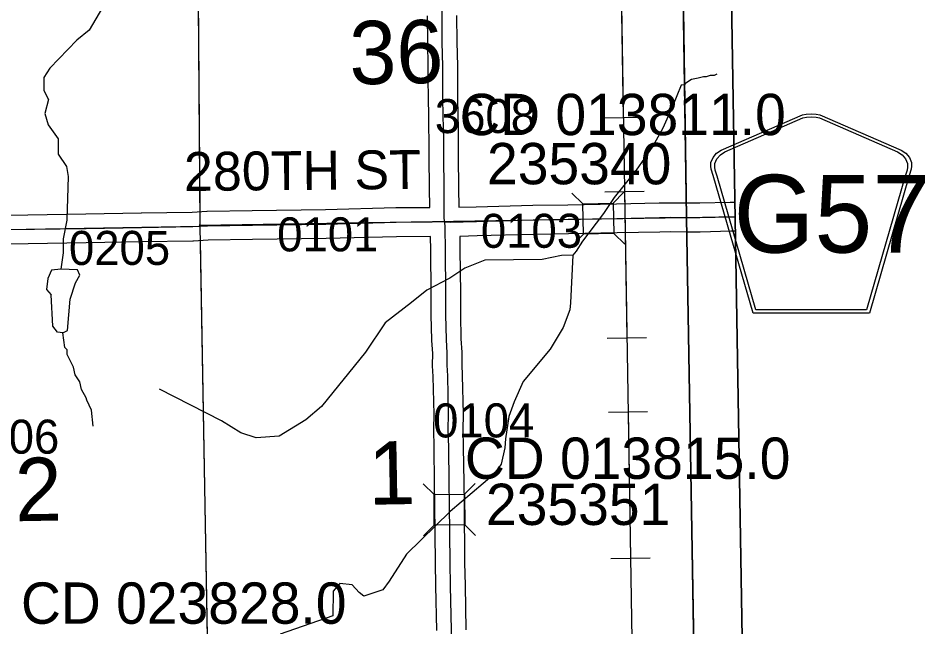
# Model space of a CAD drawing. Extents: x 23.6 to 68.7, y -63 to -29.
# Drawn here: x 55.337 to 57.203, y -52.232 to -50.979 of the extents above; entities that cross this region are included whole.
import ezdxf

# ---------------------------------------------------------------- set-up
doc = ezdxf.new("R2010")
doc.units = 0
for name, color, linetype in [('tdCoClipBndry', 7, 'Continuous'), ('tdCoCoBndry', 7, 'Continuous'), ('tdCoCoBndryPart', 7, 'Continuous'), ('tdCoHydroRiver', 7, 'Continuous'), ('tdCoPipe', 7, 'Continuous'), ('tdCoSecRdNmbr', 7, 'Continuous'), ('tdCoSecRdTxt', 7, 'Continuous'), ('tdCoSecRteBand', 7, 'Continuous'), ('tdCoSecRteCL', 7, 'Continuous'), ('tdCoSectLine', 7, 'Continuous'), ('tdCoSectLinePart', 7, 'Continuous'), ('tdCoSectNmbr', 7, 'Continuous'), ('tdCoShieldCoRte', 7, 'Continuous'), ('tdCoStrucSec', 7, 'Continuous'), ('tdCoStrucSecCoName', 7, 'Continuous'), ('tdCoStrucSecFHWANum', 7, 'Continuous'), ('tdCoSurfGravel', 7, 'Continuous'), ('tdCoTwpBndryShd', 7, 'Continuous')]:
    doc.layers.add(name, color=color, linetype=linetype)

msp = doc.modelspace()

# ---------------------------------------------------------------- linework, layer by layer
at = {"layer": 'tdCoClipBndry'}
msp.add_lwpolyline([(48.4512, -33.5006), (56.4135, -33.3762), (56.4393, -33.3792), (56.4635, -33.3887), (56.4958, -33.4172), (56.511, -33.4483), (56.515, -33.4739), (56.5367, -34.4332), (56.5907, -38.4342), (56.6629, -42.4448), (56.8804, -55.4557), (56.9085, -56.4312), (56.9025, -56.8392), (56.9121, -57.4607), (56.9036, -57.4944), (56.8842, -57.5232), (56.8561, -57.5435), (56.8227, -57.553), (51.8233, -57.6334)], dxfattribs=at)
at = {"layer": 'tdCoCoBndry'}
for p, q in [((56.712, -51.3894), (56.6976, -50.3938)), ((56.6976, -50.3938), (56.712, -51.3894)), ((56.7304, -52.4659), (56.712, -51.3894)), ((56.712, -51.3894), (56.7304, -52.4659))]:
    msp.add_line(p, q, dxfattribs=at)
for points in [[(56.5284, -40.4484), (56.5463, -41.4474), (56.5633, -42.4465), (56.5785, -43.4411), (56.5946, -44.4414), (56.6119, -45.4382), (56.6301, -46.4017), (56.647, -47.4001), (56.6636, -48.3998), (56.6786, -49.3969), (56.6976, -50.3938), (56.712, -51.3894), (56.7304, -52.4659), (56.7487, -53.455), (56.7648, -54.458), (56.7808, -55.4579), (56.8089, -56.4341), (56.8029, -56.8393), (56.8127, -57.4536), (55.8172, -57.471), (54.8164, -57.4869), (53.8174, -57.5025), (52.8224, -57.5189), (51.8222, -57.5335)], [(56.5281, -40.4484), (56.5459, -41.4474), (56.563, -42.4465), (56.5781, -43.4411), (56.5942, -44.4414), (56.6115, -45.4382), (56.6297, -46.4017), (56.6467, -47.4001), (56.6633, -48.3998), (56.6782, -49.3968), (56.6973, -50.3938), (56.7117, -51.3893), (56.73, -52.4659), (56.7484, -53.455), (56.7645, -54.4579), (56.7804, -55.4579), (56.8086, -56.4341), (56.8025, -56.8393), (56.8124, -57.4536)], [(56.6786, -49.3969), (56.6976, -50.3938), (56.712, -51.3894), (56.7304, -52.4659), (56.7487, -53.455), (56.7648, -54.458), (56.7808, -55.4579), (56.8089, -56.4341), (56.8029, -56.8393), (56.8127, -57.4536), (56.9119, -57.4521), (56.9025, -56.8392), (56.9085, -56.4312), (56.8804, -55.4557), (56.6629, -42.4448)]]:
    msp.add_lwpolyline(points, dxfattribs=at)
at = {"layer": 'tdCoCoBndryPart'}
for points in [[(56.6788, -49.4271), (56.6973, -50.3938), (56.7112, -51.3594)], [(56.7122, -51.4193), (56.7296, -52.4421)]]:
    msp.add_lwpolyline(points, dxfattribs=at)
at = {"layer": 'tdCoHydroRiver'}
for points in [[(55.5108, -50.9577), (55.483, -51.0038), (55.458, -51.0246), (55.4019, -51.0822), (55.3895, -51.1013), (55.3898, -51.1281), (55.3995, -51.1469), (55.392, -51.1754), (55.3984, -51.1991), (55.4191, -51.2275), (55.4193, -51.2592), (55.4367, -51.2843), (55.44, -51.3049), (55.4374, -51.3953)], [(56.7747, -51.0949), (56.7692, -51.0976), (56.7609, -51.0976), (56.7527, -51.1004), (56.7472, -51.1004), (56.7361, -51.1031), (56.7224, -51.1059), (56.7086, -51.1142), (56.7086, -51.1169), (56.7014, -51.1175)], [(56.7014, -51.1175), (56.6835, -51.1615), (56.6633, -51.206), (56.6431, -51.2427), (56.6087, -51.2922), (56.5633, -51.3481), (56.5414, -51.3816)], [(56.5414, -51.3816), (56.4979, -51.4382), (56.485, -51.4591), (56.4786, -51.4672)], [(55.4374, -51.3953), (55.4294, -51.4337), (55.4293, -51.4625), (55.4245, -51.496)], [(56.4786, -51.4672), (56.4549, -51.4675), (56.4155, -51.4758), (56.2972, -51.4773), (56.2563, -51.4936), (56.225, -51.5145), (56.178, -51.5388), (56.1467, -51.5644), (56.092, -51.6061), (56.0517, -51.6666), (55.9615, -51.7783), (55.9287, -51.8055), (55.8739, -51.8393), (55.8266, -51.8431), (55.7949, -51.8324), (55.7551, -51.8077), (55.628, -51.7429)], [(56.4786, -51.4672), (56.4735, -51.5651), (56.4721, -51.5793), (56.4583, -51.6158), (56.432, -51.6603), (56.376, -51.7273), (56.3576, -51.7686), (56.3469, -51.7987), (56.3396, -51.8446), (56.3383, -51.8636), (56.3308, -51.8968), (56.3168, -51.9175), (56.2262, -51.9944), (56.1358, -52.0823), (56.1001, -52.138), (56.0877, -52.1556), (56.0484, -52.1687), (56.0389, -52.1609), (56.0245, -52.1453), (55.9992, -52.1424), (55.9852, -52.1584), (55.9842, -52.2089), (55.8758, -52.2466)], [(55.4245, -51.496), (55.4055, -51.4978), (55.3979, -51.5153), (55.395, -51.5374), (55.4046, -51.5484)], [(55.4292, -51.627), (55.4386, -51.6221), (55.4442, -51.5574), (55.4548, -51.5241), (55.4641, -51.5082), (55.4592, -51.4972), (55.4245, -51.496)], [(55.4292, -51.627), (55.4182, -51.6256), (55.4085, -51.613), (55.4046, -51.5484)], [(55.4916, -51.8188), (55.488, -51.7857), (55.4783, -51.7653), (55.4767, -51.7606), (55.467, -51.7433), (55.4636, -51.7276), (55.454, -51.7135), (55.4506, -51.6978), (55.4377, -51.6711), (55.4376, -51.6616), (55.4328, -51.6569), (55.4292, -51.627)]]:
    msp.add_lwpolyline(points, dxfattribs=at)
at = {"layer": 'tdCoPipe'}
for p, q in [((56.5419, -51.1843), (56.6225, -51.183)), ((56.5443, -51.3365), (56.6248, -51.3352)), ((56.5492, -51.6378), (56.6299, -51.6364)), ((56.5517, -51.7899), (56.6322, -51.7886)), ((56.5566, -52.0912), (56.6373, -52.0899))]:
    msp.add_line(p, q, dxfattribs=at)
for points in [[(56.4888, -45.4411), (56.6291, -54.0664), (56.8573, -54.3881), (56.9937, -57.4858)], [(56.5773, -50.8824), (56.5822, -51.1836)], [(56.5847, -51.3358), (56.5896, -51.6371)], [(56.592, -51.7893), (56.5969, -52.0906)]]:
    msp.add_lwpolyline(points, dxfattribs=at)
at = {"layer": 'tdCoSecRteBand'}
for points in [[(55.3168, -51.3845), (55.4761, -51.3819), (55.5904, -51.3798), (55.5904, -51.3798), (55.5905, -51.3798), (55.6951, -51.3783), (55.725, -51.3766), (55.7256, -51.3766), (55.7262, -51.3766), (55.8185, -51.3751), (55.8185, -51.3751), (55.8186, -51.3751), (55.9695, -51.373), (56.1142, -51.3692), (56.1144, -51.3692), (56.1147, -51.3692), (56.1838, -51.3687), (56.1838, -51.3678), (56.1834, -51.3302), (56.1827, -51.2648), (56.1827, -51.2646), (56.1827, -51.2644), (56.1827, -51.2294), (56.1821, -51.206), (56.1821, -51.2059), (56.1821, -51.2058), (56.1818, -51.1807), (56.181, -51.1439), (56.181, -51.1438), (56.181, -51.1436), (56.1807, -51.105), (56.1807, -51.1047), (56.1807, -51.1045), (56.1809, -51.0783), (56.1798, -51.0301), (56.1798, -51.0299), (56.1798, -51.0297), (56.1792, -50.9743)], [(56.2392, -50.9737), (56.2398, -51.0289), (56.2408, -51.0774), (56.2409, -51.0778), (56.2409, -51.0783), (56.2407, -51.1047), (56.241, -51.1429), (56.2418, -51.1796), (56.2418, -51.1797), (56.2418, -51.1797), (56.2421, -51.2048), (56.2427, -51.2284), (56.2427, -51.2287), (56.2427, -51.229), (56.2427, -51.2643), (56.2434, -51.3295), (56.2434, -51.3296), (56.2434, -51.3296), (56.2438, -51.3673), (56.2438, -51.3675), (56.2438, -51.3675), (56.2441, -51.3675), (56.2441, -51.3684), (56.2796, -51.3675), (56.2796, -51.3675), (56.2797, -51.3675), (56.396, -51.3645), (56.3962, -51.3645), (56.3963, -51.3645), (56.4683, -51.3633), (56.5684, -51.3613), (56.5684, -51.3613), (56.5685, -51.3613), (56.6561, -51.3596), (56.6791, -51.3592), (56.6795, -51.3592), (56.6799, -51.3592), (56.7121, -51.3594), (56.7194, -51.3594), (56.7395, -51.3595), (56.8022, -51.358), (56.8024, -51.358), (56.8025, -51.358), (56.8119, -51.3579)], [(56.8129, -51.4179), (56.8035, -51.418), (56.7405, -51.4195), (56.7401, -51.4195), (56.7396, -51.4195), (56.7191, -51.4194), (56.7118, -51.4194), (56.6799, -51.4192), (56.6573, -51.4196), (56.5696, -51.4213), (56.4694, -51.4233), (56.4694, -51.4233), (56.4693, -51.4233), (56.3974, -51.4245), (56.2812, -51.4274), (56.2457, -51.4284), (56.2461, -51.4561), (56.2461, -51.4562), (56.2461, -51.4564), (56.2469, -51.545), (56.2469, -51.545), (56.2469, -51.5451), (56.2471, -51.5897), (56.2481, -51.6391), (56.2499, -51.6669), (56.25, -51.668), (56.25, -51.6691), (56.2498, -51.6927), (56.2508, -51.7141), (56.2509, -51.7144), (56.2509, -51.7148), (56.2527, -51.794), (56.2527, -51.7947), (56.2527, -51.7954), (56.252, -51.8251), (56.2529, -51.8618), (56.2529, -51.8619), (56.2529, -51.8621), (56.2538, -51.9345), (56.2545, -51.9793), (56.2545, -51.9794), (56.2545, -51.9795), (56.2556, -52.0991), (56.2565, -52.1465), (56.2584, -52.2381)], [(56.1984, -52.2393), (56.1965, -52.1477), (56.1965, -52.1477), (56.1965, -52.1477), (56.1956, -52.1001), (56.1956, -52.1), (56.1956, -52.0998), (56.1945, -51.9801), (56.1938, -51.9354), (56.1938, -51.9353), (56.1938, -51.9353), (56.1929, -51.8631), (56.192, -51.8258), (56.192, -51.8251), (56.192, -51.8244), (56.1927, -51.7947), (56.1909, -51.7166), (56.1898, -51.6948), (56.1898, -51.6939), (56.1898, -51.6931), (56.19, -51.6697), (56.1882, -51.6423), (56.1882, -51.6417), (56.1882, -51.6411), (56.1871, -51.5907), (56.1871, -51.5905), (56.1871, -51.5902), (56.1869, -51.5454), (56.1861, -51.457), (56.1857, -51.4287), (56.1155, -51.4292), (55.9708, -51.433), (55.9707, -51.433), (55.9705, -51.433), (55.8194, -51.4351), (55.7278, -51.4365), (55.6979, -51.4383), (55.6972, -51.4383), (55.6966, -51.4383), (55.5914, -51.4398), (55.4771, -51.4418), (55.4771, -51.4418), (55.4771, -51.4418), (55.3175, -51.4445)]]:
    msp.add_lwpolyline(points, dxfattribs=at)
at = {"layer": 'tdCoSecRteCL'}
for points in [[(56.215, -51.3984), (56.2138, -51.3917), (56.2138, -51.3676), (56.2134, -51.3299), (56.2127, -51.2644), (56.2127, -51.229), (56.2121, -51.2053), (56.2118, -51.1802), (56.211, -51.1433), (56.2107, -51.1047), (56.2109, -51.0781), (56.2098, -51.0294), (56.2092, -50.974), (56.2085, -50.9147), (56.2081, -50.9008)], [(55.2171, -51.4142), (55.2617, -51.4141), (55.317, -51.4145), (55.4766, -51.4119), (55.5909, -51.4098), (55.6961, -51.4083), (55.7267, -51.4066), (55.819, -51.4051), (55.9701, -51.403), (56.1149, -51.3992), (56.1887, -51.3986), (56.2114, -51.3977), (56.215, -51.3984)], [(56.215, -51.3984), (56.2258, -51.3989), (56.2804, -51.3975), (56.3968, -51.3945), (56.4688, -51.3933), (56.569, -51.3913), (56.6567, -51.3896), (56.6797, -51.3892), (56.712, -51.3894), (56.7192, -51.3894), (56.7398, -51.3895), (56.8029, -51.388), (56.8124, -51.3879)], [(56.2329, -52.471), (56.2322, -52.4533), (56.2313, -52.4053), (56.2296, -52.3039), (56.2284, -52.2387), (56.2265, -52.1471), (56.2256, -52.0995), (56.2245, -51.9797), (56.2238, -51.9349), (56.2229, -51.8625), (56.222, -51.8251), (56.2227, -51.7947), (56.2209, -51.7155), (56.2198, -51.6933), (56.22, -51.6689), (56.2181, -51.6404), (56.2171, -51.5901), (56.2169, -51.5452), (56.2161, -51.4566), (56.2154, -51.4099), (56.215, -51.3984)]]:
    msp.add_lwpolyline(points, dxfattribs=at)
at = {"layer": 'tdCoSectLine'}
for points in [[(56.6973, -50.3938), (56.7117, -51.3893)], [(55.7035, -50.4034), (55.7111, -51.4051)], [(55.7111, -51.4051), (56.7117, -51.3893)], [(56.7117, -51.3893), (56.8124, -51.3878)], [(56.7117, -51.3893), (56.73, -52.4659)], [(54.7183, -51.4244), (55.7111, -51.4074)], [(55.7111, -51.4051), (55.7096, -51.4052)], [(55.7096, -51.4052), (55.7111, -51.4074)], [(55.7111, -51.4074), (55.7111, -51.4051)], [(55.7111, -51.4074), (55.7299, -52.4804)]]:
    msp.add_lwpolyline(points, dxfattribs=at)
at = {"layer": 'tdCoSectLinePart'}
for points in [[(56.6973, -50.3938), (56.7112, -51.3594)], [(55.7035, -50.4034), (55.7108, -51.3774)], [(56.7122, -51.4193), (56.7296, -52.4421)], [(55.7116, -51.4374), (55.7294, -52.45)]]:
    msp.add_lwpolyline(points, dxfattribs=at)
at = {"layer": 'tdCoShieldCoRte'}
for points in [[(56.8491, -51.5861), (56.7672, -51.3032), (56.7633, -51.29), (56.7626, -51.2842), (56.7626, -51.2763), (56.7668, -51.266), (56.7741, -51.2575), (56.7836, -51.2509), (56.9509, -51.1785), (56.9584, -51.1769), (56.9689, -51.176), (56.9793, -51.1769), (56.9868, -51.1785), (57.1541, -51.2509), (57.1637, -51.2575), (57.1709, -51.266), (57.1752, -51.2763), (57.1752, -51.2842), (57.1744, -51.29), (57.1706, -51.3032), (57.0886, -51.5861)], [(56.855, -51.5798), (56.7752, -51.3045), (56.7715, -51.2919), (56.7708, -51.2862), (56.7708, -51.2787), (56.7749, -51.2688), (56.7819, -51.2607), (56.7911, -51.2543), (56.9516, -51.1848), (56.9589, -51.1832), (56.9689, -51.1823), (56.9789, -51.1832), (56.9861, -51.1848), (57.1467, -51.2543), (57.1559, -51.2607), (57.1628, -51.2688), (57.1669, -51.2787), (57.1669, -51.2862), (57.1662, -51.2919), (57.1625, -51.3045), (57.0828, -51.5798)]]:
    msp.add_lwpolyline(points, close=True, dxfattribs=at)
at = {"layer": 'tdCoStrucSec'}
for p, q in [((56.499, -51.3614), (56.4764, -51.3397)), ((56.5616, -51.3601), (56.5833, -51.3375)), ((56.5003, -51.424), (56.4786, -51.4466)), ((56.5629, -51.4227), (56.5855, -51.4444)), ((56.1927, -51.9597), (56.1704, -51.9378)), ((56.2553, -51.9591), (56.2772, -51.9368)), ((56.1933, -52.0223), (56.1713, -52.0446)), ((56.2559, -52.0217), (56.2782, -52.0436))]:
    msp.add_line(p, q, dxfattribs=at)
for points in [[(56.499, -51.3614), (56.5616, -51.3601), (56.5629, -51.4227), (56.5003, -51.424)], [(56.1933, -52.0223), (56.1927, -51.9597), (56.2553, -51.9591), (56.2559, -52.0217)]]:
    msp.add_lwpolyline(points, close=True, dxfattribs=at)
at = {"layer": 'tdCoSurfGravel'}
msp.add_line((56.712, -51.3894), (56.7192, -51.3894), dxfattribs=at)
for points in [[(56.2284, -52.2387), (56.2265, -52.1471), (56.2256, -52.0995), (56.2245, -51.9797), (56.2238, -51.9349), (56.2229, -51.8625), (56.222, -51.8251), (56.2227, -51.7947), (56.2209, -51.7155), (56.2198, -51.6933), (56.22, -51.6689), (56.2181, -51.6404), (56.2171, -51.5901), (56.2169, -51.5452), (56.2161, -51.4566), (56.2154, -51.4099), (56.215, -51.3984), (56.2138, -51.3917), (56.2138, -51.3676), (56.2134, -51.3299), (56.2127, -51.2644), (56.2127, -51.229), (56.2121, -51.2053), (56.2118, -51.1802), (56.211, -51.1433), (56.2107, -51.1047), (56.2109, -51.0781), (56.2098, -51.0294), (56.2092, -50.974)], [(55.317, -51.4145), (55.4766, -51.4119), (55.5909, -51.4098), (55.6961, -51.4083), (55.7267, -51.4066), (55.819, -51.4051), (55.9701, -51.403), (56.1149, -51.3992), (56.1887, -51.3986), (56.2114, -51.3977), (56.215, -51.3984), (56.2258, -51.3989), (56.2804, -51.3975), (56.3968, -51.3945), (56.4688, -51.3933), (56.569, -51.3913), (56.6567, -51.3896), (56.6797, -51.3892), (56.712, -51.3894)], [(56.7192, -51.3894), (56.7398, -51.3895), (56.8029, -51.388), (56.8124, -51.3879)]]:
    msp.add_lwpolyline(points, dxfattribs=at)
at = {"layer": 'tdCoTwpBndryShd'}
for points in [[(56.5281, -40.4484), (56.5459, -41.4474), (56.563, -42.4465), (56.5781, -43.4411), (56.5942, -44.4414), (56.6115, -45.4382), (56.6297, -46.4017), (56.6467, -47.4001), (56.6633, -48.3998), (56.6782, -49.3968), (56.6973, -50.3938), (56.7117, -51.3893), (56.73, -52.4659), (56.7484, -53.455), (56.7645, -54.4579), (56.7804, -55.4579), (56.8086, -56.4341), (56.8025, -56.8393), (56.8124, -57.4536)], [(51.7147, -51.4711), (52.7049, -51.4551), (52.7261, -51.4548), (53.6918, -51.4367), (53.7146, -51.4367), (54.7126, -51.4245), (54.7183, -51.4244), (55.7111, -51.4074), (55.7111, -51.4051), (56.7117, -51.3893)]]:
    msp.add_lwpolyline(points, dxfattribs=at)

# ---------------------------------------------------------------- texts
at = {"layer": 'tdCoSecRdNmbr'}
for s, rotation, p in [('3608', 0.0425, (56.1944, -51.2159)), ('0103', 0.0426, (56.2891, -51.452)), ('0101', 0.0422, (55.8699, -51.4593)), ('0205', 0.0419, (55.4415, -51.4872)), ('0104', 0.0425, (56.1908, -51.8421)), ('0206', 0.0418, (55.2134, -51.8756))]:
    msp.add_text(s, height=0.07, rotation=rotation, dxfattribs=at).set_placement(p)
at = {"layer": 'tdCoSecRdTxt'}
msp.add_text('280TH ST', height=0.08, rotation=0.5268, dxfattribs=at).set_placement((55.6785, -51.3351))
at = {"layer": 'tdCoSectNmbr'}
for s, rotation, p in [('36', 1.0423, (56.0195, -51.1159)), ('1', 1.0423, (56.0584, -51.9807)), ('2', 1.0418, (55.3313, -52.0146))]:
    msp.add_text(s, height=0.13, rotation=rotation, dxfattribs=at).set_placement(p)
at = {"layer": 'tdCoShieldCoRte'}
msp.add_text('G57', height=0.16, dxfattribs=at).set_placement((56.8091, -51.4618))
at = {"layer": 'tdCoStrucSecCoName'}
for s, p in [('CD 013811.0', (56.2467, -51.2201)), ('CD 013815.0', (56.2562, -51.9273)), ('CD 023828.0', (55.3428, -52.2254))]:
    msp.add_text(s, height=0.085, dxfattribs=at).set_placement(p)
at = {"layer": 'tdCoStrucSecFHWANum'}
for s, p in [('235340', (56.3018, -51.3212)), ('235351', (56.2996, -52.0222))]:
    msp.add_text(s, height=0.085, dxfattribs=at).set_placement(p)

doc.saveas('drawing.dxf')
